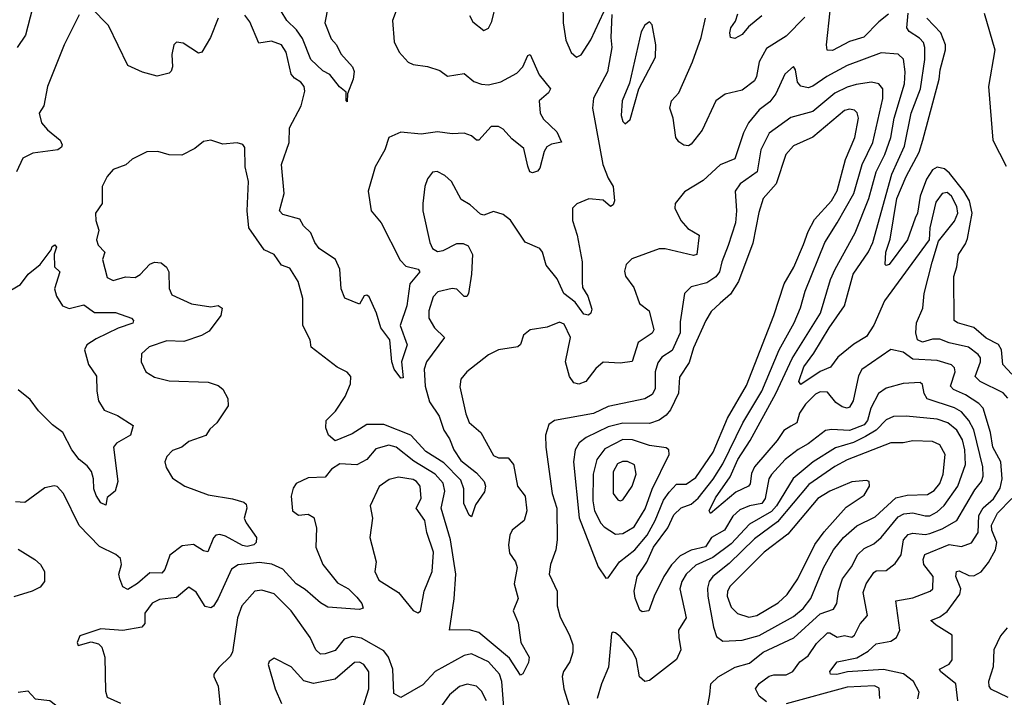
# Model space of a CAD drawing. Extents: x 1603745 to 1745082, y 385868 to 533966.
# Tile 400 of 646: x 1682632 to 1686670, y 456090 to 458868. Entities that reach past the tile are written whole.
import ezdxf

# ---------------------------------------------------------------- set-up
doc = ezdxf.new("R2010")
doc.units = 0

msp = doc.modelspace()

# ---------------------------------------------------------------- linework, layer by layer
at = {"layer": '0CON20XD'}
for points in [[(1684205.5, 458985), (1684160, 458865), (1684167.6, 458777.6), (1684187.5, 458735), (1684225, 458694.4), (1684245, 458684.4), (1684304.2, 458675.8), (1684355, 458660), (1684386.8, 458636.8), (1684455, 458647.1), (1684494, 458615), (1684525, 458603.4), (1684555, 458601.9), (1684605, 458613.2), (1684670.8, 458649.2), (1684695.3, 458674.7), (1684715, 458722), (1684725, 458726), (1684762.2, 458642.2), (1684808.8, 458585), (1684800.9, 458569.1), (1684761.9, 458535), (1684766.9, 458485), (1684780.5, 458460.5), (1684835, 458408.5), (1684853.8, 458366.2), (1684812.1, 458357.9), (1684793.5, 458346.5), (1684782.6, 458327.4), (1684765, 458260), (1684755, 458246.7), (1684735, 458240), (1684724.2, 458244.2), (1684715, 458267.5), (1684699.8, 458339.8), (1684649.4, 458379.4), (1684615, 458420), (1684595, 458430.6), (1684565, 458430.8), (1684515, 458374.4), (1684505, 458374.4), (1684485, 458391.9), (1684455, 458402.5), (1684405, 458400), (1684345, 458407.9), (1684278.3, 458398.3), (1684195, 458406.5), (1684145.8, 458385), (1684129.2, 458335), (1684090, 458265), (1684060.6, 458165), (1684073.1, 458085), (1684114.6, 458035), (1684192.6, 457882.6), (1684215, 457857.3), (1684266, 457846), (1684272.2, 457835), (1684231.8, 457785), (1684219.4, 457695), (1684192.1, 457615), (1684220.4, 457535), (1684197.4, 457465), (1684205, 457400), (1684195, 457398), (1684167.8, 457435), (1684158.1, 457465), (1684149.8, 457555), (1684112.7, 457605), (1684095.4, 457665), (1684065, 457732), (1684055, 457738.6), (1684044.5, 457735.5), (1684025, 457702.5), (1683965, 457726.7), (1683949.4, 457765), (1683944.1, 457845), (1683926.8, 457885), (1683860.4, 457930.4), (1683841.5, 457955), (1683825.6, 457995), (1683795, 458022.9), (1683780.5, 458050.5), (1683710.2, 458070.2), (1683697.5, 458085), (1683716.2, 458155), (1683706, 458275), (1683736.6, 458365), (1683738.1, 458425), (1683785.9, 458515), (1683801.3, 458575), (1683798, 458595), (1683785, 458612.7), (1683758.5, 458628.5), (1683745, 458644.3), (1683724.1, 458735), (1683705, 458765.3), (1683665, 458780.9), (1683612.5, 458772.5), (1683575, 458860), (1683555, 458887.1)], [(1684475.9, 458885.9), (1684489.8, 458859.8), (1684535, 458824.3), (1684555, 458834.2), (1684568.4, 458861.6), (1684586, 458935)], [(1684859.7, 458935), (1684861.1, 458855), (1684872, 458785), (1684893.7, 458733.7), (1684915, 458714.4), (1684935, 458724.4), (1684973.8, 458786.2), (1685045, 458939.2)], [(1682875, 458888), (1682814, 458765), (1682745.9, 458594.1), (1682731.2, 458515), (1682711.8, 458485), (1682720.8, 458445), (1682745, 458416.9), (1682797.1, 458375), (1682805.6, 458355), (1682802.5, 458345), (1682787.5, 458335), (1682685, 458321.6), (1682645, 458300), (1682618.5, 458245)], [(1682684.3, 458915), (1682655.6, 458805), (1682621.4, 458755)], [(1683445, 458874.2), (1683414, 458795), (1683378.8, 458735), (1683365, 458731.2), (1683301.7, 458771.7), (1683274.3, 458775.7), (1683264, 458765), (1683255.8, 458725), (1683258.6, 458675), (1683252.7, 458657.3), (1683245, 458648.8), (1683195, 458636.7), (1683135, 458653.8), (1683075, 458680.8), (1682996.2, 458845), (1682925, 458917.1)], [(1683897.1, 458925), (1683882.5, 458855), (1683909.3, 458789.3), (1683930.6, 458765), (1683948.6, 458728.6), (1683997.1, 458675), (1684003.9, 458656.1), (1683999.4, 458625), (1683976.2, 458563.8), (1683975, 458531.2), (1683970, 458535), (1683970.7, 458570.7), (1683943.2, 458593.2), (1683903.3, 458643.3), (1683875, 458659.2), (1683825, 458705.6), (1683791.5, 458791.5), (1683767.4, 458827.4), (1683727.1, 458865), (1683703.8, 458903.8)], [(1685060, 458890), (1685056.1, 458795), (1685060.4, 458755), (1685042.1, 458655), (1684985, 458546), (1684980.4, 458505), (1685023.7, 458275), (1685045, 458218.9), (1685066.3, 458185), (1685070.7, 458125), (1685065, 458109.2), (1685055, 458102.9), (1685025, 458128.7), (1684965.6, 458134.4), (1684917.1, 458112.9), (1684899.4, 458095), (1684898.8, 458045), (1684918.2, 457985), (1684938.3, 457875), (1684938, 457792), (1684940.5, 457770.5), (1684962.1, 457735), (1684978.8, 457681.2), (1684974.2, 457665), (1684965, 457657.1), (1684945, 457661.1), (1684910.3, 457710.3), (1684863.1, 457745), (1684835.9, 457805.9), (1684791.2, 457861.2), (1684775.8, 457915), (1684765, 457930.8), (1684705, 457955.7), (1684645, 458045.7), (1684615, 458070), (1684575, 458081.2), (1684535, 458066.2), (1684521.2, 458071.2), (1684479.3, 458109.3), (1684441.7, 458131.7), (1684402, 458205), (1684375, 458229.2), (1684344.4, 458245.6), (1684325, 458242.5), (1684303.8, 458216.2), (1684293.5, 458185), (1684285.4, 458114.6), (1684284.6, 458084.6), (1684313.2, 457955), (1684325, 457930), (1684345, 457917.3), (1684368.2, 457921.8), (1684425, 457950.6), (1684450.3, 457950.3), (1684470.6, 457940.6), (1684488.6, 457905), (1684484.6, 457824.6)], [(1685675, 458884.6), (1685620.7, 458839.3), (1685595, 458808.1), (1685565, 458791.2), (1685547.5, 458795), (1685544.4, 458814.4), (1685548.5, 458835), (1685567.5, 458862.5), (1685577.2, 458892.8)], [(1686685, 457316.4), (1686665, 457338.8), (1686571.1, 457385), (1686550.7, 457405), (1686572.5, 457465), (1686571.7, 457481.7), (1686563.3, 457495), (1686522.5, 457525), (1686443.2, 457543.2), (1686405, 457558.4), (1686375, 457558.3), (1686335, 457545.5), (1686314.4, 457555), (1686307.4, 457585), (1686310, 457625), (1686335.8, 457685), (1686340.9, 457745), (1686373.6, 457873.6), (1686399.8, 457960.2), (1686465, 458041.6), (1686479.7, 458075), (1686475, 458102.5), (1686453.2, 458145), (1686435, 458159.5), (1686415, 458155.9), (1686389.6, 458120.4), (1686364.3, 458015), (1686361.8, 457965), (1686178, 457715), (1686134.6, 457615.4), (1686105, 457569.2), (1686052.4, 457537.6), (1685986.9, 457485), (1685956.6, 457443.4), (1685914.9, 457425.1), (1685835, 457372.3), (1685827.3, 457385), (1685848.3, 457445), (1685889.2, 457500.8), (1685951.6, 457605), (1686014.8, 457695), (1686049.6, 457825), (1686113.3, 457916.7), (1686130.2, 457955), (1686208, 458235), (1686260.1, 458349.9), (1686287.9, 458485), (1686325.8, 458585), (1686343.3, 458705), (1686343.8, 458755), (1686338.2, 458775), (1686322.2, 458792.2), (1686279.4, 458819.4), (1686269.7, 458835), (1686276.3, 458895)], [(1686195, 458890.6), (1686155, 458858.9), (1686093.8, 458796.2), (1686035, 458779.2), (1685965, 458741.6), (1685943.4, 458743.4), (1685940, 458765), (1685955.3, 458905.3)], [(1686587.3, 458895), (1686630.8, 458745), (1686604.5, 458595), (1686623.5, 458375), (1686677.5, 458267.5)], [(1685115, 458442), (1685135, 458458.8), (1685170.5, 458585), (1685238.9, 458715), (1685240.5, 458765), (1685225, 458847.5), (1685215, 458860), (1685195, 458846), (1685180.9, 458819.1), (1685132.2, 458607.7), (1685102.5, 458535), (1685098.8, 458475), (1685105, 458451.2), (1685115, 458442)], [(1685851.4, 458878.6), (1685775, 458800.6), (1685695, 458750.5), (1685664.1, 458695.9), (1685653.6, 458635), (1685645, 458618.2), (1685595, 458580), (1685525, 458562.5), (1685486.9, 458535), (1685430.8, 458415), (1685385, 458357.5), (1685375, 458350.8), (1685355, 458354.2), (1685335, 458366.9), (1685322.7, 458385), (1685311.4, 458465), (1685297.9, 458505), (1685305, 458535.6), (1685335, 458567.8), (1685390.4, 458695), (1685427, 458795), (1685444.6, 458874.6)], [(1686304.8, 458055), (1686273.1, 457965), (1686198, 457865), (1686185, 457860), (1686181.2, 457865), (1686184.7, 457915), (1686202.1, 457967.9), (1686229, 458135), (1686267.7, 458225), (1686320.3, 458325), (1686336, 458375), (1686402.1, 458625), (1686406.6, 458663.4), (1686429.3, 458745), (1686428.7, 458765), (1686409.8, 458815), (1686352.2, 458875)], [(1686315, 456083.1), (1686321.2, 456111.2), (1686297.8, 456155), (1686256.1, 456186.1), (1686175, 456204.5), (1686026.2, 456193.8), (1685983.6, 456183.6), (1685957.5, 456185), (1685954.2, 456195), (1685984.7, 456235.3), (1686065, 456251.3), (1686111.6, 456278.4), (1686145, 456308.8), (1686205, 456320.4), (1686227.1, 456335), (1686241.4, 456365), (1686224.5, 456485.5), (1686295, 456498.2), (1686366.2, 456525), (1686376.7, 456535), (1686378, 456585), (1686339.5, 456635), (1686337.1, 456655), (1686343.6, 456675), (1686443.8, 456716.2), (1686495, 456708.4), (1686535, 456723.8), (1686562.9, 456765), (1686565, 456835.5), (1686582.8, 456867.2), (1686625, 456903), (1686653.1, 456946.9), (1686661.5, 456985), (1686655.2, 457055), (1686623.3, 457115), (1686612.7, 457175), (1686583.7, 457275), (1686565, 457295.2), (1686510.2, 457330.2), (1686461.9, 457351.9), (1686449.7, 457365), (1686468.4, 457425), (1686465, 457441.4), (1686452.9, 457452.9), (1686395, 457471), (1686295, 457476.9), (1686255, 457505.3), (1686205, 457516.4), (1686085, 457433.3), (1686071.9, 457408.1), (1686050.5, 457305), (1686035, 457279.2), (1686025, 457275.4), (1686005, 457281.2), (1685978.6, 457298.6), (1685945, 457340.4), (1685915, 457342.9), (1685895, 457333.3), (1685855, 457292.5), (1685830.5, 457255), (1685818.5, 457215), (1685795, 457201.3), (1685765, 457183.2), (1685737.7, 457142.3), (1685645.7, 457034.3), (1685632.4, 457007.6), (1685627.5, 456965), (1685620.5, 456955), (1685569.2, 456930.8), (1685465, 456843.8), (1685459.2, 456855), (1685485, 456907.1), (1685545.8, 456994.2), (1685577.5, 457065), (1685627.8, 457142.2), (1685732.5, 457335), (1685800.3, 457479.7), (1685915.8, 457665), (1685957.2, 457802.8), (1685976.7, 457845), (1686057.8, 457995), (1686114.9, 458135.1), (1686144.2, 458245), (1686179.3, 458315), (1686204.1, 458385), (1686218.3, 458465), (1686261, 458605), (1686262.7, 458655), (1686256.3, 458706.3), (1686235, 458727.5), (1686165, 458732), (1686025, 458680.4), (1685942.5, 458635), (1685885, 458595.3), (1685865, 458588.4), (1685835.8, 458595.8), (1685821.7, 458611.7), (1685813.4, 458663.4), (1685805, 458677.1), (1685770, 458645), (1685733.4, 458565), (1685707.9, 458532.1), (1685665, 458498.7), (1685620.3, 458445), (1685600.5, 458405), (1685565, 458298.2), (1685505, 458273.1), (1685435, 458209.2), (1685358.1, 458161.9), (1685320, 458115), (1685318.9, 458095), (1685342.7, 458045), (1685372.6, 458012.6), (1685417.8, 457985), (1685409.4, 457905), (1685395, 457902.1), (1685278.4, 457928.4), (1685255, 457928.4), (1685142.9, 457887.1), (1685119.5, 457865), (1685112.4, 457837.6), (1685116.7, 457816.7), (1685150.6, 457770.6), (1685173.1, 457705), (1685214, 457674), (1685232.9, 457597.1), (1685225, 457583.5), (1685168.2, 457545), (1685143.6, 457466.4), (1685095, 457459.6), (1685025, 457464.4), (1684995, 457438.1), (1684954.2, 457385), (1684925, 457373.5), (1684905, 457378.9), (1684886.1, 457405), (1684870, 457465), (1684890.5, 457565), (1684865, 457619.5), (1684845, 457627.5), (1684795, 457607.1), (1684725, 457596), (1684698, 457575), (1684685, 457536.7), (1684675, 457527.5), (1684595, 457514.4), (1684555, 457493.6), (1684465.6, 457425), (1684440.6, 457395), (1684437.3, 457362.7), (1684461.6, 457251.6), (1684475, 457216.9), (1684522.9, 457175), (1684575, 457081.5), (1684595, 457071.5), (1684635, 457071.1), (1684656.7, 457045), (1684672.8, 456955), (1684704.8, 456914.8), (1684711.8, 456855), (1684701.3, 456815), (1684651.1, 456775), (1684641.5, 456755), (1684636.4, 456715), (1684640.5, 456680.5), (1684665.2, 456645.2), (1684672.3, 456622.3), (1684659.6, 456555), (1684675.4, 456495), (1684655.5, 456445), (1684675.4, 456395), (1684687.1, 456315), (1684721.4, 456255), (1684718.1, 456231.9), (1684695, 456186.7), (1684685, 456180), (1684640.7, 456250.7), (1684515, 456355.2), (1684475, 456366.2), (1684394.5, 456364.5), (1684413, 456493), (1684420, 456595), (1684398.2, 456735), (1684360.4, 456865), (1684374.8, 456935), (1684368.3, 456968.3), (1684335.7, 457005), (1684248.4, 457058.4), (1684175, 457115.3), (1684145, 457123.5), (1684091.7, 457108.3), (1684055, 457064.6), (1684015, 457042.7), (1683945, 457047.7), (1683910.4, 457025), (1683885, 456992.9), (1683815, 456989.4), (1683765, 456966), (1683753.1, 456946.9), (1683745.4, 456914.6), (1683750.6, 456855), (1683775, 456836.9), (1683815, 456840.9), (1683837.4, 456827.4), (1683848.9, 456785), (1683845.5, 456705), (1683875.4, 456635), (1683935, 456559.5), (1683980.8, 456535), (1684015, 456501.1), (1684034.4, 456475), (1684040, 456455), (1684025, 456449.4), (1683895, 456460), (1683865, 456476.7), (1683802.4, 456532.4), (1683765, 456555.3), (1683710.3, 456615), (1683665.8, 456635.8), (1683615, 456642.1), (1683527.3, 456632.7), (1683500, 456615), (1683445.8, 456495), (1683426.3, 456463.7), (1683415, 456456.2), (1683392.5, 456462.5), (1683355, 456521.5), (1683325, 456541.4), (1683275, 456499.2), (1683205, 456491.5), (1683175, 456476.2), (1683144.7, 456435), (1683145, 456392.5), (1683132.7, 456377.3), (1683055, 456363.4), (1682965, 456370.8), (1682878.3, 456341.7), (1682866.7, 456315), (1682871.7, 456301.7), (1682925, 456316.7), (1682955, 456308.8), (1682968, 456295), (1682980.5, 456255), (1682983.1, 456115), (1682990.7, 456090.7), (1683045.2, 456065.2)], [(1685695, 456070.8), (1685664.6, 456095), (1685649.2, 456125), (1685665, 456146.7), (1685705, 456176.1), (1685725, 456181.8), (1685775, 456181.4), (1685802.1, 456195), (1685831.3, 456235), (1685865, 456260.4), (1685899.9, 456310.1), (1685945, 456353.8), (1685955, 456354.8), (1685985, 456336.7), (1686015, 456342.8), (1686043.9, 456336.1), (1686055.6, 456344.4), (1686078.5, 456391.5), (1686108.6, 456425), (1686091, 456519), (1686103.2, 456555), (1686135, 456601.8), (1686145, 456608.2), (1686185, 456610), (1686221.7, 456638.3), (1686246.6, 456673.4), (1686256.5, 456735), (1686275, 456757.4), (1686295, 456763.3), (1686345, 456757.1), (1686365, 456760.9), (1686415, 456780.6), (1686475, 456814.7), (1686549.3, 456940.7), (1686576.3, 456975), (1686583.6, 456996.4), (1686581.2, 457035), (1686545, 457186.2), (1686525, 457224.7), (1686495, 457260), (1686465, 457277.2), (1686354.2, 457314.2), (1686341.2, 457335), (1686335, 457372), (1686325, 457380.4), (1686255, 457376.6), (1686185, 457357.3), (1686153.9, 457335), (1686122, 457275), (1686108.5, 457225), (1686095, 457206.7), (1686035, 457184), (1685961.7, 457188.3), (1685936.7, 457183.3), (1685865, 457129.1), (1685823.8, 457106.1), (1685770.8, 457065), (1685715, 457003.8), (1685704.8, 456985), (1685689, 456905), (1685675.7, 456885), (1685625.4, 456874.6), (1685585, 456858.3), (1685556.8, 456833.2), (1685522.8, 456775), (1685468.9, 456745), (1685445, 456707), (1685385, 456693.1), (1685339.9, 456670.1), (1685305, 456633.2), (1685273.5, 456585), (1685234.3, 456505), (1685212.5, 456445), (1685185, 456440), (1685175, 456447.5), (1685156.1, 456496.1), (1685152, 456525), (1685163.8, 456585), (1685203.6, 456643.6), (1685230.5, 456705), (1685289.6, 456785), (1685315, 456837.9), (1685345, 456867.4), (1685385, 456881.7), (1685414, 456906), (1685475.5, 456984.5), (1685515, 457046.9), (1685596.9, 457215), (1685676.1, 457345), (1685746.7, 457515), (1685807.7, 457625), (1685833.4, 457686.6), (1685852.8, 457755), (1685933.4, 457955), (1685985, 458035.3), (1686052.2, 458155), (1686086.8, 458275), (1686130.8, 458365), (1686172.2, 458545), (1686171.3, 458585), (1686155.8, 458605.8), (1686125, 458611.8), (1686062.8, 458602.8), (1686025, 458592.3), (1685975, 458567.1), (1685885, 458492), (1685795, 458467.8), (1685705, 458403.5), (1685671.8, 458335), (1685656.4, 458245), (1685586.7, 458195), (1685565.5, 458165), (1685570.9, 458085), (1685567.6, 458035), (1685537.9, 457942.1), (1685510.7, 457875), (1685502.1, 457835), (1685486.4, 457813.6), (1685450.5, 457789.5), (1685385, 457773.2), (1685358.9, 457745), (1685340.3, 457629.7), (1685340.2, 457585), (1685308, 457512), (1685265, 457483.9), (1685248.3, 457461.7), (1685237.8, 457425), (1685238.6, 457355), (1685225, 457331.1), (1685196.2, 457313.8), (1685045, 457281.6), (1684985, 457253.9), (1684824.5, 457225.5), (1684802.2, 457207.8), (1684788.5, 457165), (1684789.7, 457115), (1684815.3, 456925), (1684834.7, 456865), (1684835.5, 456735.5)], [(1685035, 456578.8), (1685045, 456579.2), (1685092.3, 456645), (1685155, 456694.2), (1685205.5, 456755), (1685238, 456815), (1685272, 456898), (1685295, 456931.6), (1685325, 456963.9), (1685365.6, 456964.4), (1685405, 456991.4), (1685475.6, 457095), (1685535.2, 457235), (1685611.9, 457368.1), (1685725.3, 457655), (1685767.1, 457785), (1685806.1, 457853.9), (1685846.9, 457946.9), (1685865, 457999.5), (1685890.8, 458049.2), (1685961, 458125), (1685985, 458166.4), (1686019, 458295), (1686057, 458385), (1686071.7, 458465), (1686066, 458486), (1686055, 458497.5), (1686035, 458501.7), (1686015, 458495.7), (1685885, 458387.2), (1685805, 458351.5), (1685773.7, 458315), (1685734.1, 458195.9), (1685680.7, 458135), (1685662.8, 458077.2), (1685638.6, 457951.4), (1685579.5, 457795), (1685547.5, 457742.5), (1685504, 457706), (1685468.2, 457671.8), (1685445.7, 457634.3), (1685395, 457522.9), (1685377.8, 457462.2), (1685337.4, 457402.6), (1685333.2, 457336.8), (1685301, 457269), (1685283.6, 457246.4), (1685255, 457225.8), (1685215, 457212.6), (1685105, 457214.5), (1685045, 457198.5), (1684955, 457155.8), (1684926.6, 457133.4), (1684909.2, 457105), (1684902.3, 457055), (1684926.1, 456826.1), (1685004.3, 456624.3), (1685035, 456578.8)], [(1684484.6, 457824.6), (1684472.5, 457745), (1684465, 457733.3), (1684455, 457733.8), (1684425, 457762.7), (1684405, 457766.7), (1684347, 457753), (1684327.6, 457732.4), (1684309.4, 457675), (1684310.3, 457645), (1684333.5, 457605), (1684374.5, 457565), (1684300, 457465), (1684290.4, 457435), (1684294.4, 457365), (1684311.7, 457301.7), (1684352.4, 457242.4), (1684370.8, 457185), (1684395, 457149.6), (1684412.2, 457105), (1684440.5, 457060.5), (1684505, 457010.3), (1684536.2, 456975), (1684541.5, 456955), (1684537.8, 456932.2), (1684501.3, 456878.7), (1684485, 456830), (1684475, 456836.2), (1684452.5, 456885), (1684453.8, 456945), (1684440.5, 456980.5), (1684371.3, 457051.3), (1684297.7, 457097.7), (1684236.2, 457165), (1684125, 457208.6), (1684055, 457208.2), (1683995, 457170), (1683925, 457141.8), (1683898.5, 457165), (1683887.3, 457195), (1683888.8, 457225), (1683927.1, 457262.9), (1683966.8, 457323.2), (1683988.8, 457375), (1683989.7, 457405), (1683975, 457423.1), (1683934.1, 457444.1), (1683826.7, 457525), (1683823.3, 457555), (1683792.2, 457615), (1683792.7, 457725), (1683774.2, 457795), (1683740, 457850), (1683705, 457861.4), (1683675.4, 457905.4), (1683634.2, 457925), (1683571.8, 458015), (1683564.7, 458085), (1683569.6, 458205), (1683556.7, 458265), (1683554.4, 458344.4), (1683546.7, 458356.7), (1683523.2, 458363.2), (1683465, 458358), (1683415, 458373.8), (1683385, 458369.2), (1683349.4, 458340.6), (1683296.7, 458313.3), (1683244.7, 458314.7), (1683198.4, 458328.4), (1683153.2, 458326.8), (1683093, 458297), (1683066.7, 458273.3), (1683015, 458254.6), (1682990.7, 458225), (1682970, 458185), (1682969.6, 458115), (1682943.1, 458075), (1682944.4, 458045), (1682956.2, 458005), (1682946.7, 457965), (1682953.3, 457943.3), (1682981.4, 457915), (1682970.9, 457885), (1682990.8, 457810.8), (1683015, 457799.5), (1683065, 457813.6), (1683105, 457811.8), (1683125.8, 457824.2), (1683165, 457866.5), (1683185, 457873.5), (1683211.7, 457871.7), (1683234.1, 457854.1), (1683243.4, 457835), (1683245, 457766.7), (1683255, 457739.5), (1683336.2, 457703.8), (1683415, 457691.2), (1683445, 457696.7), (1683462.5, 457685), (1683456.7, 457655), (1683408.8, 457591.2), (1683377.2, 457572.8), (1683305, 457548.9), (1683235, 457551.1), (1683162.9, 457527.1), (1683131.7, 457498.3), (1683130, 457465), (1683148.8, 457425), (1683185, 457402.5), (1683245, 457386.9), (1683405, 457381.9), (1683445, 457368.9), (1683465, 457354), (1683485.5, 457315.5), (1683486.9, 457285), (1683440, 457215), (1683411.2, 457188.8), (1683395, 457163.2), (1683325, 457138.4), (1683296.9, 457115), (1683257.8, 457102.2), (1683235, 457077.5), (1683226.7, 457055), (1683232, 457032), (1683258.8, 456988.8), (1683308.6, 456955), (1683405, 456919.7), (1683503.9, 456903.9), (1683550.5, 456890.5), (1683561.1, 456881.1), (1683562.9, 456865), (1683552.5, 456825), (1683560, 456805), (1683602.5, 456745), (1683602, 456725), (1683592, 456715), (1683565, 456708.4), (1683545, 456712.5), (1683475, 456751.2), (1683452.1, 456757.9), (1683435.7, 456754.3), (1683426, 456744), (1683403.4, 456686.6), (1683385, 456690), (1683345, 456716.5), (1683298.6, 456711.4), (1683247.8, 456672.2), (1683226.6, 456613.4), (1683215, 456599.2), (1683165, 456599.7), (1683115, 456556.4), (1683075, 456531.8), (1683055, 456542.9), (1683041.6, 456575), (1683038.8, 456595), (1683049.6, 456635), (1683045, 456658.6), (1683025.3, 456675.3), (1682958.7, 456708.7), (1682875, 456794.5), (1682811.4, 456925), (1682785, 456954), (1682772.7, 456957.3), (1682735, 456948.8), (1682652, 456888), (1682615, 456891.9)], [(1686700.7, 457415), (1686663.5, 457455), (1686658.7, 457515), (1686646.3, 457536.3), (1686595, 457562.4), (1686545, 457606.7), (1686478, 457625), (1686464.4, 457635), (1686462.5, 457815), (1686475.3, 457854.7), (1686481.8, 457905), (1686510.7, 457949.3), (1686518.4, 457971.6), (1686537.9, 458075), (1686527.7, 458125), (1686504.5, 458165), (1686445, 458239.4), (1686425, 458256.2), (1686395, 458263.9), (1686375, 458252.3), (1686350.4, 458215), (1686324.5, 458145), (1686314.4, 458075), (1686304.8, 458055)], [(1682595, 457758.9), (1682635, 457782.1), (1682666, 457825), (1682716.1, 457863.9), (1682760.8, 457925), (1682765, 457938.8), (1682775.4, 457945.4), (1682782, 457935), (1682773.2, 457906.8), (1682774.5, 457855), (1682796.7, 457835), (1682774.4, 457765), (1682783.1, 457735), (1682807.5, 457695), (1682835, 457683.8), (1682895, 457699.6), (1682937.7, 457667.7), (1683025, 457667.3), (1683090, 457645), (1683098, 457635), (1683095, 457624), (1683035, 457603.1), (1682945, 457559.6), (1682906.9, 457535), (1682896.7, 457515), (1682913.6, 457455), (1682947.2, 457407.2), (1682947.8, 457345), (1682955.2, 457305), (1682977.8, 457267.8), (1683032.5, 457245), (1683097.5, 457205), (1683085.8, 457165), (1683028.1, 457131.9), (1683015.6, 457115), (1683033.6, 456975), (1683023.8, 456935), (1682990.5, 456909.5), (1682985, 456877.5), (1682965, 456886.7), (1682945, 456916.7), (1682935.4, 456945), (1682934.7, 456985), (1682925.8, 457015.8), (1682908.7, 457038.7), (1682875.5, 457065), (1682845, 457104.5), (1682808.5, 457175), (1682766.7, 457206.7), (1682708.5, 457265), (1682675, 457310.6), (1682625, 457350.6)], [(1685450.4, 456035), (1685461.8, 456101.8), (1685466.2, 456145), (1685496.1, 456173.9), (1685566, 456214), (1685625, 456230), (1685681.2, 456275), (1685806.7, 456333.3), (1685915, 456431.6), (1685968.7, 456451.3), (1685982.4, 456475), (1685989.5, 456525), (1686005.7, 456575), (1686042.6, 456625), (1686069.3, 456675), (1686095, 456699.7), (1686135, 456719.6), (1686165, 456744.6), (1686235, 456829.3), (1686258.5, 456841.5), (1686295, 456846.8), (1686345, 456833.6), (1686365, 456834.4), (1686395, 456850), (1686423.9, 456876.1), (1686479.5, 456955), (1686510.4, 457045), (1686507.7, 457105), (1686498.9, 457145), (1686475.4, 457185.4), (1686438.5, 457215), (1686395, 457229.8), (1686267.5, 457242.5), (1686215, 457241.8), (1686185, 457227.7), (1686144.2, 457185.8), (1686101.2, 457158.8), (1686051.1, 457135), (1685977.2, 457112.8), (1685885.3, 457055), (1685803.5, 456986.5), (1685735.5, 456875), (1685715, 456851.3), (1685625, 456799.4), (1685550.2, 456719.8), (1685475, 456662.5), (1685405, 456632.3), (1685364.7, 456595), (1685346.7, 456565), (1685339.5, 456535), (1685364.7, 456415.3), (1685333.5, 456365), (1685335.4, 456335.4), (1685343.2, 456285), (1685325.7, 456244.3), (1685215, 456158.5), (1685195, 456154.5), (1685173.5, 456173.5), (1685161, 456245), (1685145, 456278.9), (1685095, 456338.5), (1685075, 456354), (1685065, 456356.7), (1685058.8, 456351.2), (1685046.6, 456213.4), (1685017.5, 456145), (1685000.4, 456085)], [(1685075, 456759.1), (1685105, 456761.6), (1685151.7, 456788.3), (1685196.8, 456863.2), (1685226.3, 456943.7), (1685295.6, 457085), (1685294.4, 457104.4), (1685282.8, 457112.8), (1685215, 457122.6), (1685145.2, 457145.2), (1685105, 457146.6), (1685031.8, 457108.2), (1684998.7, 457065), (1684983.5, 457005), (1684981.7, 456895), (1684989.4, 456855), (1685015, 456803.6), (1685028.9, 456788.9), (1685075, 456759.1)], [(1685515, 456320), (1685595, 456324.2), (1685665, 456343), (1685805, 456421.3), (1685845, 456454.2), (1685876.8, 456495), (1685928.8, 456621.2), (1685969.8, 456695), (1686010.7, 456745), (1686065, 456793), (1686139.6, 456830.4), (1686225, 456907.6), (1686271.4, 456918.6), (1686355, 456921.9), (1686382.1, 456937.9), (1686405, 456967.1), (1686419.1, 457005), (1686426.9, 457085), (1686405.4, 457125), (1686375, 457139.4), (1686295, 457140.9), (1686255, 457132.9), (1686205, 457133.6), (1686025.9, 457064.1), (1685975, 457036.5), (1685868.1, 456961.9), (1685740.2, 456809.8), (1685645, 456739.8), (1685542, 456638), (1685474.5, 456585.5), (1685460, 456565), (1685452, 456538), (1685453.6, 456505), (1685476.9, 456376.9), (1685489.2, 456339.2), (1685515, 456320)], [(1685095, 456895.6), (1685105, 456899.4), (1685143.5, 456955), (1685160, 457005), (1685153.1, 457043.1), (1685125, 457057.1), (1685103.4, 457056.6), (1685083, 457047), (1685065.3, 457014.7), (1685066, 456925), (1685085, 456900), (1685095, 456895.6)], [(1684265, 456436.7), (1684275, 456442.5), (1684290, 456525), (1684323.2, 456605), (1684328.9, 456685), (1684301.4, 456765), (1684293.5, 456815), (1684258, 456865), (1684278.8, 456905), (1684274.1, 456955), (1684259.6, 456975), (1684245, 456983.6), (1684185, 456992.8), (1684147.5, 456982.5), (1684105.9, 456954.1), (1684069.1, 456875), (1684078.2, 456825), (1684067.7, 456745), (1684093.5, 456645), (1684088.1, 456605), (1684105, 456570.6), (1684185, 456519.2), (1684245, 456446), (1684265, 456436.7)], [(1685622, 456418), (1685655, 456424.8), (1685742.7, 456477.3), (1685779.3, 456510.7), (1685823.3, 456575), (1685893, 456717), (1685931.1, 456768.9), (1686021, 456869), (1686095, 456918.6), (1686117.5, 456955), (1686116, 456975), (1686105, 456979.4), (1686045, 456973.5), (1685954.4, 456935), (1685905, 456905.3), (1685781.6, 456758.4), (1685685.2, 456685), (1685545.7, 456545), (1685535.2, 456525), (1685533.7, 456505), (1685549.3, 456459.3), (1685575, 456434), (1685622, 456418)], [(1686478.8, 456075), (1686471.5, 456145), (1686408.6, 456195), (1686404.2, 456205), (1686444, 456226), (1686456.4, 456243.6), (1686456, 456345), (1686390, 456385), (1686368.6, 456405), (1686405, 456420.3), (1686435, 456441.6), (1686487.1, 456512.9), (1686492, 456535), (1686471.1, 456585), (1686473.8, 456606.2), (1686485, 456608.9), (1686525, 456588.9), (1686545, 456588.4), (1686575, 456604.7), (1686605, 456642.5), (1686634.2, 456695), (1686639.4, 456725), (1686618.2, 456775), (1686617.5, 456795), (1686642.7, 456845), (1686700.2, 456905)], [(1684835.5, 456735.5), (1684831.1, 456695), (1684809.1, 456635), (1684803.5, 456595), (1684835.6, 456525), (1684836.5, 456465), (1684848.5, 456418.5), (1684887.1, 456345), (1684899.7, 456305), (1684899.7, 456275), (1684887.9, 456235), (1684861.5, 456195), (1684857.1, 456175), (1684863.2, 456125), (1684885.3, 456055)], [(1682625, 456697.1), (1682693.8, 456655), (1682716.2, 456635), (1682733.3, 456605), (1682733.8, 456565), (1682715, 456542), (1682683.3, 456525), (1682607.8, 456502.2)], [(1684617.8, 456047.7), (1684609.1, 456155), (1684599.3, 456185), (1684555, 456234.8), (1684485, 456268), (1684455, 456261.8), (1684335, 456196.2), (1684285, 456141.2), (1684195, 456088.8), (1684165.7, 456105.7), (1684161.6, 456205), (1684144.3, 456255), (1684125, 456280), (1684032.8, 456332.8), (1683995, 456339.5), (1683962.3, 456327.7), (1683925, 456282.4), (1683885, 456267.9), (1683865, 456267.1), (1683846.8, 456285), (1683822.9, 456335), (1683745, 456444.4), (1683675, 456514.4), (1683625, 456529.5), (1683595.4, 456524.6), (1683542, 456465), (1683524.3, 456415.7), (1683504.7, 456275), (1683495, 456257.3), (1683447.9, 456212.1), (1683428, 456185), (1683427.5, 456175), (1683445.4, 456135.4), (1683453.8, 456055)], [(1686681.5, 456375), (1686655, 456341.2), (1686626.8, 456285), (1686624.7, 456215.3), (1686605.7, 456155), (1686605.8, 456135.8), (1686613.8, 456125), (1686685, 456090.9)], [(1684037.8, 456042.2), (1684063.3, 456125), (1684063.6, 456193.6), (1684043.1, 456225), (1684025, 456233.8), (1684005, 456232.7), (1683925, 456164.3), (1683836.2, 456146.2), (1683797.3, 456157.3), (1683745, 456214.2), (1683675, 456250), (1683655, 456236.2), (1683650.8, 456225), (1683680, 456125), (1683705.7, 456065)], [(1684545.5, 456075.5), (1684525.3, 456115), (1684505.7, 456135.7), (1684466.6, 456143.4), (1684435, 456134.6), (1684395, 456100), (1684303.9, 455975)], [(1682625, 456110.7), (1682665, 456116.5), (1682695, 456083.1), (1682755, 456076.4), (1682801.8, 456041.8), (1682870.2, 456020.2), (1682884.2, 456005), (1682855.6, 455964.4), (1682852, 455948), (1682855.5, 455925), (1682878.8, 455875), (1682881.9, 455855), (1682875.6, 455844.4), (1682835.6, 455865), (1682746, 455956), (1682725, 455963.5), (1682645, 455964.3), (1682515, 455935.3)], [(1686159.6, 456085), (1686157.3, 456127.3), (1686137.2, 456137.2), (1686025, 456132), (1685775, 456062.4)]]:
    msp.add_lwpolyline(points, dxfattribs=at)

doc.saveas('drawing.dxf')
